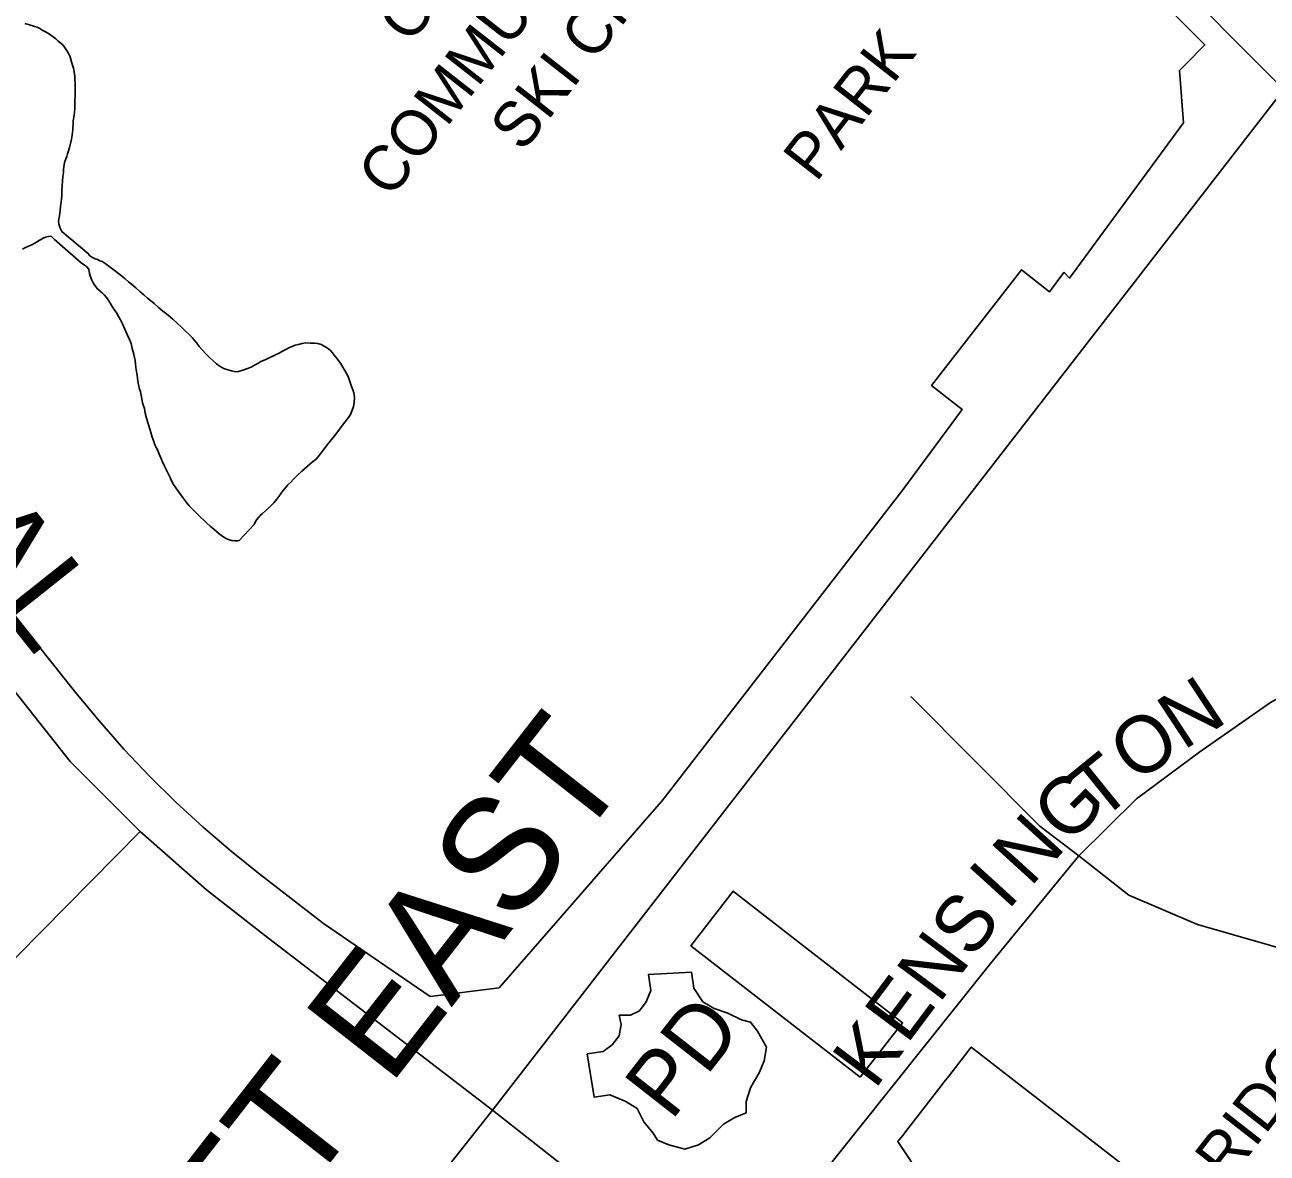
# Model space of a CAD drawing. Extents: x 586326 to 623965, y 4819854 to 4857850.
# Drawn here: x 602747 to 603295, y 4841602 to 4842100 of the extents above; entities that cross this region are included whole.
import ezdxf

# ---------------------------------------------------------------- set-up
doc = ezdxf.new("R2010")
doc.units = 0
for name, color, linetype in [('Major Rds and Hwys', 7, 'Continuous'), ('Major Rds Lbls', 7, 'Continuous'), ('Minor Rd Lbls', 7, 'Continuous'), ('Minor Rds', 7, 'Continuous'), ('Park Lbls', 7, 'Continuous'), ('Park Outlines', 7, 'Continuous'), ('Police Stations', 7, 'Continuous'), ('Rec Lbls', 7, 'Continuous')]:
    doc.layers.add(name, color=color, linetype=linetype)

msp = doc.modelspace()

# ---------------------------------------------------------------- linework, layer by layer
at = {"layer": 'Major Rds and Hwys'}
for points in [[(603302.62, 4842071.15), (602966.24, 4842408.32)], [(602953.68, 4841621.32), (603302.62, 4842071.15)], [(602798.32, 4841744.13), (602767.52, 4841774.92), (602545.35, 4842055.81)], [(602953.68, 4841621.32), (602853.2, 4841698.41), (602827.53, 4841718.47), (602798.32, 4841744.13)], [(602924.85, 4841584.93), (602953.68, 4841621.32)], [(603056.89, 4841540.29), (602953.68, 4841621.32)]]:
    msp.add_lwpolyline(points, dxfattribs=at)
at = {"layer": 'Minor Rds'}
for points in [[(603212.18, 4841733.37), (603237.6, 4841758.56), (603265.62, 4841779.25), (603296.8, 4841801.02), (603363.55, 4841838.38), (603398.05, 4841869.41), (603444.98, 4841928.35)], [(603138.23, 4841803.59), (603195.08, 4841746.41), (603212.18, 4841733.37)], [(602798.32, 4841744.13), (602744.04, 4841689.16), (602735.27, 4841679.54), (602725.95, 4841667.97)], [(603056.89, 4841540.29), (603173.25, 4841685.98), (603212.18, 4841733.37)], [(603489.82, 4841605.83), (603474.18, 4841613.93), (603434.04, 4841638.07), (603386.1, 4841663.63), (603343.96, 4841680.38), (603264.54, 4841703.07), (603234.29, 4841716.04), (603212.18, 4841733.37)]]:
    msp.add_lwpolyline(points, dxfattribs=at)
at = {"layer": 'Park Outlines'}
for points in [[(602579.8, 4842043.87), (602769.95, 4841805.27), (602780.36, 4841792.67), (602791.2, 4841780.43), (602802.44, 4841768.56), (602814.09, 4841757.09), (602826.12, 4841746.02), (602838.52, 4841735.37), (602851.28, 4841725.15), (602879.13, 4841703.57), (602926.17, 4841671.38), (602956.62, 4841675.25), (602997.46, 4841722.02), (603023.1, 4841751.39), (603028.37, 4841757.43), (603134.69, 4841894.71), (603160.86, 4841930.03), (603147.28, 4841940.59), (603186.94, 4841991.58), (603199.33, 4841981.94), (603205.66, 4841990.48), (603205.88, 4841990.26), (603208.17, 4841987.96), (603258.38, 4842056.46), (603256.65, 4842079.53), (603259.24, 4842082.11), (603267.87, 4842090.71), (603039.86, 4842319.68)], [(602747.45, 4842100.16), (602749.55, 4842099.56), (602750.55, 4842099.26), (602751.75, 4842098.91), (602752.85, 4842098.56), (602753.75, 4842098.11), (602755.45, 4842097.16), (602756.65, 4842096.46), (602757.85, 4842095.71), (602758.95, 4842095.01), (602760, 4842094.26), (602761.15, 4842093.36), (602762.05, 4842092.61), (602762.95, 4842091.86), (602763.9, 4842091.01), (602764.6, 4842090.21), (602765.25, 4842089.36), (602765.9, 4842088.41), (602766.65, 4842087.31), (602767.45, 4842085.46), (602768.05, 4842083.26), (602768.55, 4842081.76), (602768.9, 4842080.46), (602769.25, 4842078.81), (602769.45, 4842076.96), (602769.55, 4842075.46), (602769.65, 4842073.86), (602769.65, 4842072.06), (602769.6, 4842070.21), (602769.65, 4842068.26), (602769.55, 4842066.31), (602769.55, 4842064.31), (602769.55, 4842062.66), (602769.35, 4842060.96), (602769.05, 4842058.86), (602768.85, 4842057.36), (602768.75, 4842055.66), (602768.65, 4842054.36), (602768.65, 4842053.26), (602768.45, 4842052.21), (602768.3, 4842050.96), (602768, 4842049.21), (602767.6, 4842047.26), (602767.15, 4842045.56), (602766.7, 4842044.06), (602766.35, 4842042.81), (602765.95, 4842041.56), (602765.55, 4842040.51), (602764.95, 4842038.96), (602764.7, 4842037.06), (602764.55, 4842035.71), (602764.45, 4842034.51), (602764.25, 4842032.81), (602764.05, 4842030.81), (602763.95, 4842028.56), (602763.85, 4842026.56), (602763.8, 4842024.26), (602763.65, 4842022.86), (602763.45, 4842021.46), (602763.25, 4842019.66), (602763.05, 4842017.71), (602762.85, 4842016.56), (602762.7, 4842015.36), (602762.3, 4842013.11), (602762.4, 4842011.91), (602763.05, 4842009.96), (602763.8, 4842008.56), (602775.75, 4841998.46), (602775.8, 4841998.21), (602775.8, 4841998.16), (602775.75, 4841998.16), (602775.95, 4841998.01), (602777.25, 4841997.01), (602778.45, 4841996.46), (602779.45, 4841996.11), (602780.55, 4841995.61), (602781.5, 4841995.26), (602782.4, 4841994.76), (602783.3, 4841994.16), (602784.5, 4841993.26), (602786.25, 4841991.91), (602788.75, 4841989.96), (602791.5, 4841987.86), (602793.25, 4841986.36), (602794.5, 4841985.26), (602796.35, 4841983.66), (602798.25, 4841982.01), (602799.9, 4841980.56), (602801.55, 4841979.16), (602802.95, 4841978.06), (602804.45, 4841976.76), (602806.3, 4841975.16), (602808.35, 4841973.46), (602810.65, 4841971.66), (602812.7, 4841969.86), (602814.7, 4841968.11), (602816.5, 4841966.36), (602818.25, 4841964.66), (602819.95, 4841963.06), (602821.35, 4841961.66), (602822.35, 4841960.46), (602823.25, 4841959.36), (602824.4, 4841957.86), (602825.85, 4841956.16), (602827.35, 4841954.56), (602828.95, 4841953.06), (602830.55, 4841951.51), (602832.05, 4841950.26), (602833.55, 4841949.06), (602835.2, 4841948.16), (602836.95, 4841947.56), (602838.6, 4841947.16), (602840.55, 4841946.71), (602841.65, 4841946.81), (602843.65, 4841947.36), (602845.7, 4841948.16), (602847.25, 4841948.76), (602848.8, 4841949.56), (602850.2, 4841950.41), (602851.55, 4841951.16), (602853.4, 4841952.01), (602855.5, 4841953.01), (602857.05, 4841953.76), (602858.25, 4841954.31), (602859.55, 4841954.91), (602861.1, 4841955.76), (602862.5, 4841956.46), (602863.85, 4841957.21), (602865.65, 4841958.01), (602866.65, 4841958.41), (602868.15, 4841958.76), (602869.75, 4841959.16), (602871.35, 4841959.41), (602873.35, 4841959.36), (602875.15, 4841959.26), (602876.65, 4841959.11), (602878.1, 4841958.76), (602879.5, 4841958.06), (602880.9, 4841957.16), (602882.1, 4841956.26), (602883.05, 4841955.21), (602884.05, 4841953.86), (602885.25, 4841952.36), (602886.65, 4841950.46), (602887.9, 4841948.46), (602888.95, 4841946.51), (602890.05, 4841944.56), (602890.85, 4841942.46), (602891.45, 4841940.26), (602892.1, 4841938.71), (602892.55, 4841937.46), (602892.85, 4841935.41), (602892.65, 4841932.96), (602892.35, 4841931.36), (602891.8, 4841929.76), (602891.05, 4841927.91), (602890.2, 4841926.56), (602888.55, 4841924.46), (602886.25, 4841921.46), (602884.25, 4841918.76), (602882.7, 4841916.86), (602880.95, 4841914.66), (602879.05, 4841912.11), (602877.25, 4841909.86), (602875.95, 4841908.26), (602874.35, 4841906.96), (602871.95, 4841904.96), (602869.55, 4841902.91), (602867.6, 4841901.06), (602866, 4841899.36), (602864.75, 4841898.11), (602863.45, 4841896.86), (602862.35, 4841895.56), (602861.4, 4841894.36), (602860.5, 4841893.16), (602859.45, 4841891.76), (602858.55, 4841890.56), (602857.3, 4841888.91), (602856.15, 4841887.71), (602855, 4841886.71), (602853.55, 4841885.46), (602852.2, 4841884.26), (602851.25, 4841883.31), (602850.45, 4841882.51), (602849.6, 4841881.46), (602848.85, 4841880.16), (602848.6, 4841879.46), (602841.95, 4841872.36), (602841.25, 4841872.16), (602839.9, 4841872.16), (602838.7, 4841872.31), (602837.2, 4841872.76), (602836.25, 4841873.21), (602835.15, 4841873.86), (602834.15, 4841874.61), (602833.15, 4841875.31), (602831.95, 4841876.26), (602830.75, 4841877.31), (602829.25, 4841878.66), (602827.75, 4841880.06), (602826.35, 4841881.36), (602825.15, 4841882.51), (602823.95, 4841883.61), (602822.75, 4841884.81), (602821.4, 4841886.11), (602820, 4841887.56), (602818.75, 4841889.06), (602817.4, 4841890.81), (602816.25, 4841892.46), (602815.15, 4841894.06), (602814.05, 4841895.61), (602813.05, 4841897.06), (602812.15, 4841898.71), (602811.25, 4841900.66), (602810.5, 4841902.21), (602809.7, 4841903.86), (602808.95, 4841905.36), (602808.25, 4841907.06), (602807.45, 4841908.81), (602806.75, 4841910.41), (602806.05, 4841912.06), (602805.45, 4841913.36), (602804.85, 4841914.51), (602804.35, 4841915.96), (602803.6, 4841917.91), (602803.1, 4841919.91), (602802.65, 4841921.46), (602802.15, 4841922.86), (602801.65, 4841924.36), (602801.15, 4841926.21), (602800.6, 4841928.41), (602800.2, 4841930.46), (602799.75, 4841931.76), (602799.35, 4841932.96), (602799, 4841934.76), (602798.7, 4841936.46), (602798.45, 4841937.86), (602797.9, 4841939.66), (602797.35, 4841942.56), (602796.95, 4841945.26), (602796.5, 4841947.56), (602796.3, 4841949.96), (602796.1, 4841951.86), (602795.9, 4841953.01), (602795.5, 4841954.46), (602794.85, 4841956.96), (602794.35, 4841959.16), (602793.65, 4841960.91), (602792.65, 4841963.11), (602791.55, 4841965.51), (602790.55, 4841967.86), (602789.6, 4841969.66), (602788.65, 4841971.31), (602787.7, 4841972.91), (602786.75, 4841974.36), (602785.55, 4841976.21), (602784.5, 4841977.96), (602783.45, 4841979.41), (602782.45, 4841980.56), (602781.65, 4841981.36), (602780.7, 4841982.16), (602779.45, 4841983.21), (602778.55, 4841984.51), (602777.55, 4841985.91), (602776.95, 4841987.06), (602776.25, 4841989.01), (602775.95, 4841989.96), (602775.65, 4841991.96), (602774.6, 4841993.16), (602773.75, 4841993.71), (602772.35, 4841994.66), (602760.5, 4842005.01), (602759.05, 4842006.41), (602757.95, 4842006.36), (602756.65, 4842006.06), (602755.55, 4842005.56), (602753.85, 4842004.51), (602752.65, 4842003.81), (602750.55, 4842002.71), (602749.1, 4842002.06), (602747.5, 4842001.31), (602746.5, 4842000.71)], [(602746.5, 4842000.71), (602747.5, 4842001.31), (602749.1, 4842002.06), (602750.55, 4842002.71), (602752.65, 4842003.81), (602753.85, 4842004.51), (602755.55, 4842005.56), (602756.65, 4842006.06), (602757.95, 4842006.36), (602759.05, 4842006.41), (602760.5, 4842005.01), (602772.35, 4841994.66), (602773.75, 4841993.71), (602774.6, 4841993.16), (602775.65, 4841991.96), (602775.95, 4841989.96), (602776.25, 4841989.01), (602776.95, 4841987.06), (602777.55, 4841985.91), (602778.55, 4841984.51), (602779.45, 4841983.21), (602780.7, 4841982.16), (602781.65, 4841981.36), (602782.45, 4841980.56), (602783.45, 4841979.41), (602784.5, 4841977.96), (602785.55, 4841976.21), (602786.75, 4841974.36), (602787.7, 4841972.91), (602788.65, 4841971.31), (602789.6, 4841969.66), (602790.55, 4841967.86), (602791.55, 4841965.51), (602792.65, 4841963.11), (602793.65, 4841960.91), (602794.35, 4841959.16), (602794.85, 4841956.96), (602795.5, 4841954.46), (602795.9, 4841953.01), (602796.1, 4841951.86), (602796.3, 4841949.96), (602796.5, 4841947.56), (602796.95, 4841945.26), (602797.35, 4841942.56), (602797.9, 4841939.66), (602798.45, 4841937.86), (602798.7, 4841936.46), (602799, 4841934.76), (602799.35, 4841932.96), (602799.75, 4841931.76), (602800.2, 4841930.46), (602800.6, 4841928.41), (602801.15, 4841926.21), (602801.65, 4841924.36), (602802.15, 4841922.86), (602802.65, 4841921.46), (602803.1, 4841919.91), (602803.6, 4841917.91), (602804.35, 4841915.96), (602804.85, 4841914.51), (602805.45, 4841913.36), (602806.05, 4841912.06), (602806.75, 4841910.41), (602807.45, 4841908.81), (602808.25, 4841907.06), (602808.95, 4841905.36), (602809.7, 4841903.86), (602810.5, 4841902.21), (602811.25, 4841900.66), (602812.15, 4841898.71), (602813.05, 4841897.06), (602814.05, 4841895.61), (602815.15, 4841894.06), (602816.25, 4841892.46), (602817.4, 4841890.81), (602818.75, 4841889.06), (602820, 4841887.56), (602821.4, 4841886.11), (602822.75, 4841884.81), (602823.95, 4841883.61), (602825.15, 4841882.51), (602826.35, 4841881.36), (602827.75, 4841880.06), (602829.25, 4841878.66), (602830.75, 4841877.31), (602831.95, 4841876.26), (602833.15, 4841875.31), (602834.15, 4841874.61), (602835.15, 4841873.86), (602836.25, 4841873.21), (602837.2, 4841872.76), (602838.7, 4841872.31), (602839.9, 4841872.16), (602841.25, 4841872.16), (602841.95, 4841872.36), (602848.6, 4841879.46), (602848.85, 4841880.16), (602849.6, 4841881.46), (602850.45, 4841882.51), (602851.25, 4841883.31), (602852.2, 4841884.26), (602853.55, 4841885.46), (602855, 4841886.71), (602856.15, 4841887.71), (602857.3, 4841888.91), (602858.55, 4841890.56), (602859.45, 4841891.76), (602860.5, 4841893.16), (602861.4, 4841894.36), (602862.35, 4841895.56), (602863.45, 4841896.86), (602864.75, 4841898.11), (602866, 4841899.36), (602867.6, 4841901.06), (602869.55, 4841902.91), (602871.95, 4841904.96), (602874.35, 4841906.96), (602875.95, 4841908.26), (602877.25, 4841909.86), (602879.05, 4841912.11), (602880.95, 4841914.66), (602882.7, 4841916.86), (602884.25, 4841918.76), (602886.25, 4841921.46), (602888.55, 4841924.46), (602890.2, 4841926.56), (602891.05, 4841927.91), (602891.8, 4841929.76), (602892.35, 4841931.36), (602892.65, 4841932.96), (602892.85, 4841935.41), (602892.55, 4841937.46), (602892.1, 4841938.71), (602891.45, 4841940.26), (602890.85, 4841942.46), (602890.05, 4841944.56), (602888.95, 4841946.51), (602887.9, 4841948.46), (602886.65, 4841950.46), (602885.25, 4841952.36), (602884.05, 4841953.86), (602883.05, 4841955.21), (602882.1, 4841956.26), (602880.9, 4841957.16), (602879.5, 4841958.06), (602878.1, 4841958.76), (602876.65, 4841959.11), (602875.15, 4841959.26), (602873.35, 4841959.36), (602871.35, 4841959.41), (602869.75, 4841959.16), (602868.15, 4841958.76), (602866.65, 4841958.41), (602865.65, 4841958.01), (602863.85, 4841957.21), (602862.5, 4841956.46), (602861.1, 4841955.76), (602859.55, 4841954.91), (602858.25, 4841954.31), (602857.05, 4841953.76), (602855.5, 4841953.01), (602853.4, 4841952.01), (602851.55, 4841951.16), (602850.2, 4841950.41), (602848.8, 4841949.56), (602847.25, 4841948.76), (602845.7, 4841948.16), (602843.65, 4841947.36), (602841.65, 4841946.81), (602840.55, 4841946.71), (602838.6, 4841947.16), (602836.95, 4841947.56), (602835.2, 4841948.16), (602833.55, 4841949.06), (602832.05, 4841950.26), (602830.55, 4841951.51), (602828.95, 4841953.06), (602827.35, 4841954.56), (602825.85, 4841956.16), (602824.4, 4841957.86), (602823.25, 4841959.36), (602822.35, 4841960.46), (602821.35, 4841961.66), (602819.95, 4841963.06), (602818.25, 4841964.66), (602816.5, 4841966.36), (602814.7, 4841968.11), (602812.7, 4841969.86), (602810.65, 4841971.66), (602808.35, 4841973.46), (602806.3, 4841975.16), (602804.45, 4841976.76), (602802.95, 4841978.06), (602801.55, 4841979.16), (602799.9, 4841980.56), (602798.25, 4841982.01), (602796.35, 4841983.66), (602794.5, 4841985.26), (602793.25, 4841986.36), (602791.5, 4841987.86), (602788.75, 4841989.96), (602786.25, 4841991.91), (602784.5, 4841993.26), (602783.3, 4841994.16), (602782.4, 4841994.76), (602781.5, 4841995.26), (602780.55, 4841995.61), (602779.45, 4841996.11), (602778.45, 4841996.46), (602777.25, 4841997.01), (602775.95, 4841998.01), (602775.75, 4841998.16), (602775.8, 4841998.16), (602775.8, 4841998.21), (602775.75, 4841998.46), (602763.8, 4842008.56), (602763.05, 4842009.96), (602762.4, 4842011.91), (602762.3, 4842013.11), (602762.7, 4842015.36), (602762.85, 4842016.56), (602763.05, 4842017.71), (602763.25, 4842019.66), (602763.45, 4842021.46), (602763.65, 4842022.86), (602763.8, 4842024.26), (602763.85, 4842026.56), (602763.95, 4842028.56), (602764.05, 4842030.81), (602764.25, 4842032.81), (602764.45, 4842034.51), (602764.55, 4842035.71), (602764.7, 4842037.06), (602764.95, 4842038.96), (602765.55, 4842040.51), (602765.95, 4842041.56), (602766.35, 4842042.81), (602766.7, 4842044.06), (602767.15, 4842045.56), (602767.6, 4842047.26), (602768, 4842049.21), (602768.3, 4842050.96), (602768.45, 4842052.21), (602768.65, 4842053.26), (602768.65, 4842054.36), (602768.75, 4842055.66), (602768.85, 4842057.36), (602769.05, 4842058.86), (602769.35, 4842060.96), (602769.55, 4842062.66), (602769.55, 4842064.31), (602769.55, 4842066.31), (602769.65, 4842068.26), (602769.6, 4842070.21), (602769.65, 4842072.06), (602769.65, 4842073.86), (602769.55, 4842075.46), (602769.45, 4842076.96), (602769.25, 4842078.81), (602768.9, 4842080.46), (602768.55, 4842081.76), (602768.05, 4842083.26), (602767.45, 4842085.46), (602766.65, 4842087.31), (602765.9, 4842088.41), (602765.25, 4842089.36), (602764.6, 4842090.21), (602763.9, 4842091.01), (602762.95, 4842091.86), (602762.05, 4842092.61), (602761.15, 4842093.36), (602760, 4842094.26), (602758.95, 4842095.01), (602757.85, 4842095.71), (602756.65, 4842096.46), (602755.45, 4842097.16), (602753.75, 4842098.11), (602752.85, 4842098.56), (602751.75, 4842098.91), (602750.55, 4842099.26), (602749.55, 4842099.56), (602747.45, 4842100.16)], [(603318.2, 4841584.8), (603290.31, 4841551.76), (603164.8, 4841649.14), (603154.88, 4841636.35), (603152.89, 4841633.8), (603150.47, 4841630.67), (603136.87, 4841613.15), (603134.44, 4841610.02), (603132.46, 4841607.46), (603155.02, 4841573.4), (603164.05, 4841482.68), (603310.87, 4841368.76)]]:
    msp.add_lwpolyline(points, dxfattribs=at)
msp.add_lwpolyline([(603115.87, 4841635.79), (603134.55, 4841659.86), (603060.03, 4841717.68), (603059.79, 4841717.87), (603041.13, 4841693.78)], close=True, dxfattribs=at)
at = {"layer": 'Police Stations'}
for points in [[(603065.48, 4841620.1), (603065.48, 4841625.1), (603067.48, 4841631.1), (603071.48, 4841638.1), (603073.48, 4841643.1), (603074.48, 4841649.1), (603070.48, 4841656.1), (603067.48, 4841660.1), (603063.48, 4841661.1), (603057.48, 4841664.1), (603051.48, 4841666.1), (603046.48, 4841669.1), (603042.48, 4841675.1), (603041.48, 4841682.1), (603022.48, 4841681.1), (603023.48, 4841674.1), (603021.48, 4841669.1), (603018.48, 4841665.1), (603014.48, 4841663.1), (603009.48, 4841663.1)], [(603065.48, 4841620.1), (603060.48, 4841618.1), (603055.48, 4841615.1), (603049.48, 4841609.1), (603044.48, 4841606.1), (603038.48, 4841604.1), (603031.48, 4841606.1), (603026.48, 4841608.1), (603024.48, 4841611.1), (603020.48, 4841616.1), (603017.48, 4841622.1), (603012.48, 4841625.1), (603005.48, 4841628.1), (602998.48, 4841627.1), (602995.48, 4841646.1), (603002.48, 4841647.1), (603006.48, 4841650.1), (603009.48, 4841654.1), (603010.48, 4841659.1), (603009.48, 4841663.1)]]:
    msp.add_lwpolyline(points, dxfattribs=at)

# ---------------------------------------------------------------- texts
at = {"layer": 'Major Rds Lbls'}
for s, height, rotation, p in [('CENTRAL', 40.002, 308.4679, (602597.27, 4842016.27)), ('QUEEN     STREET EAST', 49.998, 51.9906, (602530.62, 4841148.36))]:
    msp.add_text(s, height=height, rotation=rotation, dxfattribs=at).set_placement(p)
at = {"layer": 'Minor Rd Lbls'}
for s, rotation, p in [('N', 33.3985, (603258.33, 4841779.55)), ('O', 33.3985, (603236.86, 4841765.15)), ('T', 38.991, (603221.48, 4841748.1)), ('G', 45, (603207.41, 4841737.7)), ('N', 47.7263, (603190.82, 4841719.22)), ('I', 47.7263, (603180.69, 4841708.89)), ('S', 53.2463, (603165.16, 4841687.34)), ('N', 53.2463, (603150.57, 4841667.86)), ('E', 53.2463, (603136.39, 4841649.91)), ('K', 53.2463, (603122.21, 4841629.96))]:
    msp.add_text(s, height=25, rotation=rotation, dxfattribs=at).set_placement(p)
at = {"layer": 'Park Lbls'}
for s, p in [('PARK', (603096.36, 4842029.81)), ('KNIGHTSBRIDGE', (603193.74, 4841481.43))]:
    msp.add_text(s, height=19.992, rotation=52, dxfattribs=at).set_placement(p)
at = {"layer": 'Police Stations'}
msp.add_text('PD', height=28.11, rotation=52, dxfattribs=at).set_placement((603032.48, 4841616.1))
at = {"layer": 'Rec Lbls'}
for s, p in [('COMMUNITY CENTRE/', (602908.72, 4842022.51)), ('          OPTIMIST', (602871.61, 4842032.09)), ('       SKI CHALET', (602934.99, 4842001.98))]:
    msp.add_text(s, height=20, rotation=52, dxfattribs=at).set_placement(p)

doc.saveas('drawing.dxf')
